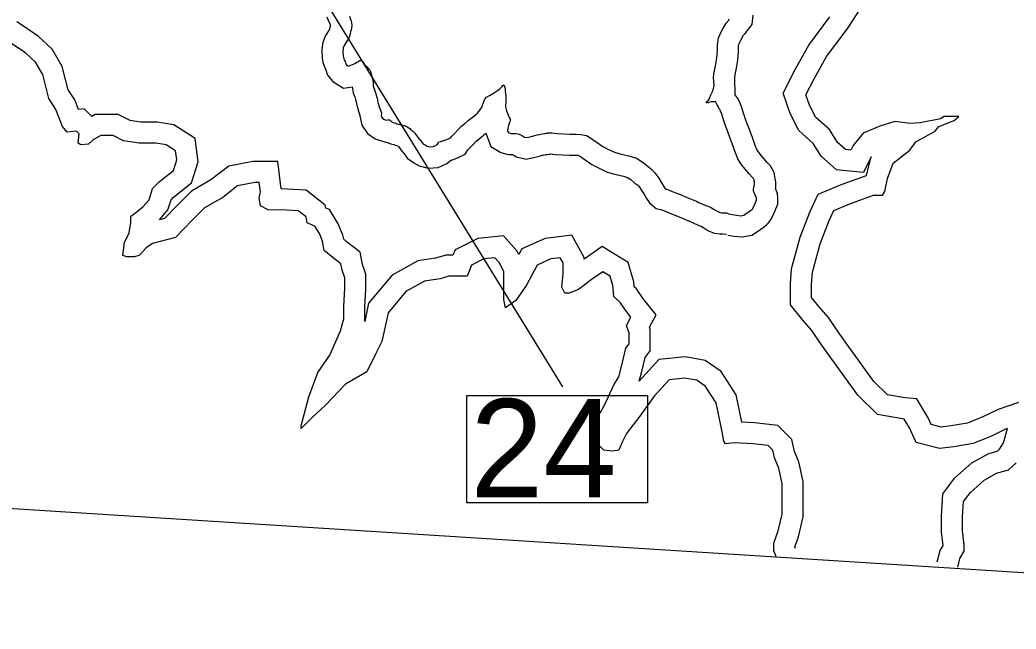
# Model space of a CAD drawing. Extents: x 1662474 to 1856135, y 779280 to 917889.
# Drawn here: x 1743779 to 1747328, y 788071 to 790241 of the extents above; entities that cross this region are included whole.
import ezdxf

# ---------------------------------------------------------------- set-up
doc = ezdxf.new("R2010")
doc.units = 0
for name, color, linetype in [('Exist Boundary Political CountyLine', 7, 'Continuous'), ('Exist Hydrographic Lake Shore', 7, 'Continuous'), ('Exist Road Primary NC Structure Standard Bridge Number Label', 7, 'Continuous'), ('Old_Level_44', 7, 'Continuous')]:
    doc.layers.add(name, color=color, linetype=linetype)

msp = doc.modelspace()

# ---------------------------------------------------------------- linework, layer by layer
at = {"layer": 'Exist Boundary Political CountyLine'}
msp.add_lwpolyline([(1690037.5, 791664.5), (1701364.2, 790957.5), (1714716, 790252.3), (1740499.2, 788706.5), (1750629.1, 788065.3), (1759370.2, 787540.1), (1762189.4, 787333), (1768414.3, 786933.6), (1776472.8, 786425.7), (1794607.1, 785397.2), (1814974.6, 784258.7), (1839558.3, 782880.6)], dxfattribs=at)
at = {"layer": 'Exist Hydrographic Lake Shore'}
for points in [[(1747336.7, 788878.7), (1747263.7, 788854), (1747209.5, 788827.4), (1747154.2, 788804.7), (1747095, 788794.8), (1747060.5, 788790.9), (1747025, 788799.7), (1747014.1, 788823.4), (1746989.5, 788864.9), (1746973.7, 788891.5), (1746932.3, 788894.5), (1746870.1, 788905.3), (1746820.8, 788953.6), (1746726.6, 789084.8), (1746694, 789130.2), (1746659.5, 789181.5), (1746625, 789220), (1746599.3, 789252.5), (1746599.3, 789298.9), (1746602.3, 789342.3), (1746629.4, 789443.9), (1746662, 789526.8), (1746678.7, 789562.3), (1746730, 789584), (1746767.5, 789597.8), (1746819.8, 789616.5), (1746852.4, 789617.5), (1746860.3, 789630.4), (1746869.6, 789676.7), (1746890.3, 789731), (1746949.5, 789777.3), (1746971.2, 789806.9), (1747039.3, 789844.4), (1747053.1, 789861.2), (1747107.4, 789882.9), (1747124.1, 789896.7), (1747097.5, 789896.7), (1747069.9, 789896.7), (1747059, 789888.8), (1746986, 789875), (1746950.5, 789872), (1746896.3, 789879.9), (1746842, 789862.2), (1746782.8, 789837.5), (1746747.3, 789794.1), (1746739.4, 789777.3), (1746719.7, 789779.3), (1746692.1, 789804), (1746663.5, 789850.3), (1746614.1, 789893.7), (1746592.4, 789937.1), (1746579.1, 789974.6), (1746608.7, 790031.8), (1746652.1, 790110.8), (1746726.1, 790208.4), (1746790.7, 790307.1)], [(1744953.8, 790254.2), (1744959.2, 790236.9), (1744961.4, 790221.9), (1744960, 790212), (1744959.2, 790205.7), (1744957.1, 790199.9), (1744955.2, 790191.2), (1744953.8, 790182.8), (1744952.6, 790178.9), (1744948.8, 790173.1), (1744941.6, 790162.1), (1744934.5, 790150.3), (1744931.1, 790141.4), (1744930.4, 790136.6), (1744930.1, 790132.7), (1744930.1, 790128.8), (1744930.1, 790124.1), (1744930.4, 790118.8), (1744930.9, 790113.6), (1744931.6, 790107.2), (1744933.5, 790102.2), (1744936.1, 790097.2), (1744938, 790092.6), (1744939.5, 790088.9), (1744940.4, 790086), (1744941.6, 790082.3), (1744944.2, 790079.2), (1744948, 790076.8), (1744952.6, 790077.6), (1744957.9, 790079.7), (1744963.8, 790082.3)], [(1746296, 789554.2), (1746299.4, 789552.9), (1746304.9, 789550.8), (1746315.9, 789547.7), (1746331.6, 789545.6), (1746347.4, 789543.8), (1746357.9, 789545.8), (1746366.2, 789551.1), (1746375.8, 789557.1), (1746383.4, 789562.9), (1746386.8, 789566.1), (1746388.4, 789567.6), (1746389.6, 789569.4), (1746391.8, 789572.9), (1746395.6, 789581.8), (1746399.6, 789590.8), (1746402, 789597), (1746403.5, 789600.4), (1746403.5, 789603.3), (1746403.2, 789606.8), (1746402, 789610.4), (1746399.9, 789614.9), (1746397.2, 789620.1), (1746395.1, 789625.1), (1746393.4, 789628.2), (1746392.2, 789631.7), (1746392.2, 789634.8), (1746392.8, 789638.8), (1746394.1, 789644.2), (1746395.1, 789650.6), (1746396.5, 789655.6), (1746396.5, 789660.2), (1746396, 789664.2), (1746395.1, 789668.4), (1746394.4, 789672.1), (1746392.2, 789676), (1746387.5, 789680.8), (1746378.1, 789691.5), (1746362.9, 789709.1), (1746347.1, 789729.1), (1746336.6, 789746.4), (1746328, 789767.6), (1746317.8, 789797), (1746307.2, 789825.4), (1746301.2, 789842.4), (1746295.1, 789857.6), (1746286.8, 789881.5), (1746279.1, 789904.9), (1746275.2, 789916.4), (1746273.1, 789920.9), (1746270.5, 789924.3), (1746268.4, 789928.2), (1746266, 789933.2), (1746263.1, 789938.8), (1746260.8, 789944), (1746258.6, 789947.9), (1746256.9, 789949.5), (1746254, 789949.5), (1746250.2, 789949.2), (1746246.9, 789949.2), (1746244, 789949.2), (1746241.1, 789949.2), (1746237.1, 789947.7), (1746233.8, 789947.1), (1746231.4, 789946.4), (1746228.8, 789946.1), (1746225.9, 789946.1), (1746224, 789946.9), (1746224.9, 789949.2), (1746228, 789952.1), (1746231.9, 789955), (1746234.2, 789958.4), (1746236.4, 789962.4), (1746237.1, 789965.5), (1746238, 789967.9), (1746239.2, 789970.8), (1746240.9, 789973.9), (1746242.4, 789979.2), (1746244.8, 789984.4), (1746247.1, 789989.1), (1746248.8, 789993.1), (1746249.5, 789996.5), (1746250, 789999.1), (1746251.4, 790002), (1746252.1, 790007.2), (1746250.8, 790020.1), (1746250.2, 790037.7), (1746252.4, 790055.8), (1746253.1, 790060.2), (1746257.9, 790083.9), (1746262.1, 790106.8), (1746263.6, 790129.3), (1746263.6, 790151.3), (1746267.4, 790176.8), (1746280.8, 790205.4), (1746295.6, 790229.3), (1746304.1, 790240.3), (1746307.2, 790244)], [(1746472.6, 788330.2), (1746464.7, 788349.9), (1746464.7, 788377.5), (1746480.5, 788420.9), (1746494.3, 788480.1), (1746494.3, 788523.5), (1746494.3, 788557.1), (1746494.3, 788588.6), (1746482.4, 788643.9), (1746466.7, 788681.4), (1746460.7, 788709), (1746445, 788724.8), (1746389.7, 788730.7), (1746324.6, 788734.6), (1746293, 788730.7), (1746287.1, 788740.6), (1746281.2, 788774.1), (1746259.5, 788876.7), (1746222, 788935.9), (1746190.4, 788957.6), (1746147, 788965.5), (1746091.8, 788959.6), (1746038.5, 788900.4), (1745987.2, 788829.3), (1745939.9, 788768.2), (1745924.1, 788736.6), (1745912.3, 788709), (1745890.6, 788705), (1745859, 788709), (1745843.2, 788724.8), (1745837.3, 788768.2), (1745829.4, 788811.6), (1745862.9, 788870.8), (1745894.5, 788941.8), (1745912.3, 788969.4), (1745922.1, 789006.9), (1745934, 789056.2), (1745937.9, 789072), (1745949.7, 789087.8), (1745949.7, 789125.3), (1745939.9, 789152.9), (1745955.7, 789182.5), (1745939.9, 789202.2), (1745918.2, 789233.8), (1745894.5, 789255.5), (1745891.5, 789295), (1745881.7, 789328.5), (1745856, 789344.3), (1745818.5, 789318.6), (1745769.2, 789281.1), (1745735.7, 789267.3), (1745719.9, 789267.3), (1745710, 789289), (1745714, 789338.4), (1745714, 789375.8), (1745704.1, 789393.6), (1745670.6, 789389.7), (1745621.3, 789368), (1745583.8, 789296.9), (1745546.3, 789241.7), (1745508.8, 789216), (1745502.9, 789245.6), (1745502.9, 789300.9), (1745502.9, 789344.3), (1745487.1, 789375.8), (1745471.3, 789393.6), (1745431.9, 789389.7), (1745388.4, 789368), (1745372.7, 789328.5), (1745354.9, 789328.5), (1745307.6, 789328.5), (1745276, 789318.6), (1745220.7, 789310.7), (1745153.7, 789273.3), (1745090.5, 789198.3), (1745068.8, 789095.7), (1745047.1, 789052.3), (1745015.6, 788987.2), (1744938.6, 788943.8), (1744867.6, 788868.8), (1744820.2, 788825.4), (1744780.8, 788785.9), (1744780.8, 788795.8), (1744808.4, 788898.4), (1744840, 788985.2), (1744883.4, 789046.4), (1744920.9, 789133.2), (1744932.7, 789176.6), (1744932.7, 789220), (1744936.6, 789285.1), (1744936.6, 789322.6), (1744926.8, 789350.2), (1744922.8, 789371.9), (1744895.2, 789393.6), (1744863.6, 789419.3), (1744857.7, 789452.8), (1744845.9, 789480.4), (1744830.1, 789506.1), (1744802.5, 789517.9), (1744798.5, 789539.6), (1744770.9, 789561.3), (1744728.5, 789563.3), (1744663.4, 789565.2), (1744635.8, 789579.1), (1744631.8, 789606.7), (1744635.8, 789628.4), (1744631.8, 789661.9), (1744616, 789661.9), (1744554.9, 789650.1), (1744501.6, 789608.7), (1744436.5, 789571.2), (1744393.1, 789527.8), (1744333.9, 789466.6), (1744251, 789444.9), (1744229.3, 789429.1), (1744203.7, 789401.5), (1744185.9, 789397.5), (1744160.3, 789397.5), (1744146.5, 789401.5), (1744152.4, 789448.8), (1744168.2, 789482.4), (1744174.1, 789519.9), (1744174.1, 789541.6), (1744195.8, 789557.4), (1744217.5, 789575.1), (1744239.2, 789600.8), (1744251, 789640.2), (1744276.7, 789665.9), (1744326, 789705.3), (1744337.9, 789742.8), (1744333.9, 789774.4), (1744300.4, 789796.1), (1744262.9, 789802), (1744225.4, 789802), (1744203.7, 789802), (1744148.5, 789809.9), (1744111, 789829.6), (1744067.6, 789829.6), (1744039.9, 789813.8), (1744024.2, 789798.1), (1743996.5, 789796.1), (1743986.7, 789802), (1743990.6, 789835.5), (1743980.8, 789845.4), (1743947.2, 789841.5), (1743931.4, 789861.2), (1743907.8, 789922.4), (1743882.1, 789961.8), (1743860.4, 790046.6), (1743834.8, 790090.1), (1743799.2, 790123.6), (1743743, 790161.1)], [(1744963.8, 790082.3), (1744969.8, 790085.2), (1744974.8, 790087.6), (1744979.1, 790090.4), (1744983.4, 790092.3), (1744986, 790094.6), (1744989.1, 790096.5), (1744992, 790097.2), (1744995.1, 790097.2), (1744997.5, 790096.2), (1744999.9, 790092.8), (1745004.4, 790086.2), (1745013.5, 790075.5), (1745022.5, 790065.8), (1745026.4, 790061.1), (1745027.8, 790058.7), (1745029.2, 790053.2), (1745033.2, 790040.6), (1745036.4, 790026.9), (1745037.8, 790017.8), (1745037.1, 790012.5), (1745037.8, 790007.8), (1745038.8, 790001.8), (1745041.4, 789995.2), (1745044, 789988.1), (1745046.1, 789981.5), (1745048, 789976), (1745048.5, 789971.8), (1745049.5, 789968.1), (1745051.4, 789962.1), (1745052.6, 789954), (1745054.8, 789947.1), (1745056.9, 789939.6), (1745059.2, 789931.1), (1745062.1, 789922.8), (1745065.2, 789915.6), (1745067.4, 789910.1), (1745066.9, 789906.8), (1745066.2, 789902.2), (1745067.6, 789895.9), (1745071.5, 789889.9), (1745077.4, 789886), (1745083.4, 789884.1), (1745088.1, 789884.9), (1745091.2, 789885.8), (1745093.4, 789886), (1745095.8, 789885.8), (1745097.5, 789883.6), (1745100.8, 789881.2), (1745104.6, 789878.1), (1745109.4, 789876.2), (1745114.1, 789874.4), (1745117.8, 789873.1), (1745122.5, 789871.3), (1745129.2, 789869.8), (1745136.1, 789867.9), (1745141.6, 789866.3), (1745145.6, 789865.5), (1745147.9, 789865), (1745151.9, 789863.7), (1745158.4, 789860.2), (1745164.8, 789856.9), (1745168.6, 789854), (1745170.8, 789851.4), (1745172.9, 789849.5), (1745175.5, 789847.7), (1745178.9, 789844.8), (1745185.8, 789837.9), (1745196, 789824.3), (1745206.5, 789811.2), (1745212, 789804.6), (1745214.1, 789801.5), (1745217.8, 789799.1), (1745222.5, 789795.9), (1745230.1, 789791.5), (1745240, 789788.9), (1745250.9, 789789.7), (1745260.2, 789793.6), (1745266.2, 789798.9), (1745270, 789804.1), (1745271.5, 789806.4), (1745279.1, 789808.6), (1745292.9, 789813), (1745306.5, 789817.8), (1745313.2, 789821.2), (1745316.4, 789825.9), (1745321.6, 789831.1), (1745329.9, 789839.2), (1745340.6, 789850.3), (1745352.4, 789862.9), (1745365.2, 789873.9), (1745376.2, 789883.1), (1745385.2, 789889.9), (1745393.4, 789896.2), (1745400.8, 789902), (1745406.8, 789906.4), (1745409.6, 789909.1), (1745412.5, 789913.6), (1745417.2, 789919.9), (1745422.8, 789927.2)], [(1745422.8, 789927.2), (1745425.6, 789931.4), (1745427.2, 789937.4), (1745430.6, 789947.4), (1745435.6, 789958.4), (1745441.6, 789965.5), (1745451.6, 789971.8), (1745466.2, 789980.2), (1745480.5, 789989.7), (1745489.1, 789996.2), (1745494.6, 790001.2), (1745499.6, 790007.2), (1745503.6, 790009.4), (1745505.9, 790004.6), (1745507.5, 789996.2), (1745508, 789987.8), (1745508.9, 789979.2), (1745509.9, 789968.9), (1745510.6, 789958.7), (1745510.6, 789950.8), (1745509.9, 789944.5), (1745508.9, 789939.6), (1745509.4, 789931.4), (1745512.8, 789917.8), (1745518, 789903.3), (1745522, 789893.6), (1745525.1, 789887.8), (1745525.1, 789882.8), (1745524, 789878.1), (1745521.6, 789872.3), (1745519.4, 789864.8), (1745516.8, 789855.3), (1745515.9, 789846.9), (1745518, 789841.1), (1745522.5, 789838.5), (1745529.5, 789836.4), (1745537.4, 789836.4), (1745545.2, 789836.9), (1745554.5, 789835.9), (1745565.5, 789830.1), (1745576.2, 789823.8), (1745583.9, 789821.9), (1745591.2, 789823.5), (1745600.4, 789825.9), (1745613.5, 789829.3), (1745621.6, 789831.7), (1745628.8, 789833.2), (1745641.9, 789835.6), (1745650, 789836.6), (1745654, 789837.2), (1745656.4, 789837.7), (1745658.4, 789838.2), (1745661.4, 789838.5), (1745664.8, 789838.8), (1745673.9, 789838.5), (1745692.8, 789836.6), (1745715.9, 789835.1), (1745738.5, 789834.3), (1745759.2, 789834.3), (1745777.9, 789833.5), (1745797, 789829.1), (1745816.4, 789817.8), (1745836.1, 789804.1), (1745855.5, 789790.4), (1745875.8, 789779.9), (1745897.2, 789769.8), (1745921.6, 789763.2), (1745948.8, 789757.1), (1745976, 789748.4), (1745999.9, 789733.2), (1746018, 789717.8), (1746030.4, 789707.8), (1746041.1, 789696.8), (1746055.2, 789677.1), (1746067.6, 789656.9), (1746074.4, 789645.8), (1746077.6, 789641.1), (1746080.5, 789638.8), (1746083.9, 789637.9), (1746089.6, 789635.6), (1746103.2, 789630.4), (1746128.8, 789620.1), (1746156, 789608.8), (1746173.6, 789601.8), (1746182, 789598.1), (1746185.8, 789596.5), (1746188.1, 789596), (1746189.9, 789595.2), (1746195.6, 789592.1), (1746208.2, 789586.2), (1746222.5, 789579.9), (1746233.8, 789576.3), (1746243.2, 789571.3), (1746254.5, 789564.2), (1746264.8, 789558.2), (1746272.4, 789554.8), (1746278.6, 789554), (1746286, 789554), (1746292.2, 789553.7), (1746296, 789554.2)], [(1747119.7, 788291.7), (1747127.6, 788322.3), (1747143.4, 788348.9), (1747143.4, 788370.6), (1747136.5, 788421.9), (1747136.5, 788471.3), (1747140.4, 788525.5), (1747165.1, 788558.1), (1747214.4, 788601.5), (1747257.8, 788626.1), (1747301.2, 788639), (1747327.8, 788663.6)]]:
    msp.add_lwpolyline(points, dxfattribs=at)
at = {"layer": 'Exist Road Primary NC Structure Standard Bridge Number Label'}
msp.add_line((1744759.9, 790481.2), (1745711.5, 788934.3), dxfattribs=at)
msp.add_lwpolyline([(1745371.2, 788903.4), (1746015.3, 788903.4), (1746015.3, 788521.1), (1745371.2, 788521.1)], close=True, dxfattribs=at)
at = {"layer": 'Old_Level_44'}
for points in [[(1746542.2, 788358), (1746539.7, 788364.3), (1746552.5, 788399.5), (1746569.3, 788471.5), (1746569.3, 788523.5), (1746569.3, 788557.1), (1746569.3, 788596.6), (1746554.3, 788666.5), (1746538.5, 788704), (1746529.4, 788746.4), (1746479.3, 788796.5), (1746396, 788805.5), (1746350.6, 788808.2), (1746330.1, 788905.4), (1746277.2, 788989), (1746219.7, 789028.5), (1746149.8, 789041.2), (1746055.3, 789031.1), (1745985.7, 788953.8), (1745994.9, 788988.6), (1746006.8, 789038.4), (1746007, 789039.1), (1746024.7, 789062.8), (1746024.7, 789138.3), (1746021.7, 789146.9), (1746045.1, 789190.8), (1746000.1, 789247), (1745975.2, 789283.3), (1745967.1, 789290.7), (1745965.7, 789308.5), (1745945.5, 789377.3), (1745853.9, 789433.7), (1745789, 789389.3), (1745789, 789395.3), (1745745.3, 789474), (1745650.7, 789462.8), (1745567.1, 789426.1), (1745556.2, 789405.4), (1745549.7, 789418.3), (1745501.9, 789472), (1745410.7, 789462.9), (1745329.4, 789422.3), (1745321.9, 789403.5), (1745296.1, 789403.5), (1745259.4, 789392), (1745196.3, 789383), (1745105.1, 789332), (1745021.1, 789232.2), (1745007.7, 789166.5), (1745007.7, 789217.7), (1745011.6, 789282.8), (1745011.6, 789335.6), (1744999.5, 789369.6), (1744991.5, 789413.3), (1744942, 789452.2), (1744932.6, 789459.8), (1744930.1, 789474.4), (1744912.7, 789515), (1744881.5, 789565.6), (1744869.1, 789571), (1744867.2, 789581), (1744798.4, 789635.1), (1744731.4, 789638.2), (1744710.1, 789638.9), (1744698.5, 789736.9), (1744608.9, 789736.9), (1744523, 789720.3), (1744459.7, 789671.1), (1744390.5, 789631.2), (1744339.6, 789580.4), (1744294.6, 789533.8), (1744276.9, 789529.2), (1744306.6, 789564.2), (1744317.5, 789600.6), (1744326.8, 789609.9), (1744390.7, 789661), (1744414.3, 789735.9), (1744404, 789818.4), (1744327.8, 789867.7), (1744268.8, 789877), (1744225.4, 789877), (1744209, 789877), (1744171.9, 789882.3), (1744129.5, 789904.6), (1744047.6, 789904.6), (1744034.9, 789897.3), (1744008.1, 789924.1), (1743988.4, 789921.8), (1743974.9, 789956.7), (1743951.7, 789992.3), (1743930.4, 790075.6), (1743893.9, 790137.3), (1743846.1, 790182.5), (1743785, 790223.2), (1743768.1, 790234.8)], [(1744872.8, 790251.9), (1744877.7, 790240.4), (1744883.6, 790227.3), (1744885.3, 790221.9), (1744884.9, 790220.8), (1744882.2, 790208.4), (1744878, 790201.9), (1744866.7, 790183.2), (1744858.2, 790160.7), (1744855.7, 790144.9), (1744855.1, 790135.1), (1744855.1, 790128.8), (1744855.1, 790122.3), (1744855.5, 790113.5), (1744856.3, 790105.6), (1744858.2, 790089.4), (1744864.9, 790071.5), (1744867.9, 790065.8), (1744868.4, 790064.5), (1744868.7, 790063.8), (1744869, 790063), (1744875.1, 790044.9), (1744894.3, 790022), (1744931.9, 789998.2), (1744962.5, 790003.2)], [(1746327.1, 789973.8), (1746325.4, 790034.4), (1746326.6, 790045.2), (1746326.9, 790046.6), (1746331.5, 790069.6), (1746336.7, 790097.4), (1746338.6, 790126.8), (1746338.6, 790145.8), (1746340, 790155), (1746346.8, 790169.6), (1746357.3, 790186.4), (1746362.4, 790193.1), (1746366.3, 790197.6), (1746369.3, 790201.8), (1746388.1, 790224.3)], [(1746388.1, 790224.3), (1746391.2, 790257.6)], [(1747047.1, 788310.5), (1747057.6, 788351.4), (1747068, 788368.8), (1747061.5, 788416.9), (1747061.5, 788474), (1747067.2, 788553.1), (1747109.9, 788609.4), (1747170.6, 788662.9), (1747228.3, 788695.6), (1747263.1, 788705.9), (1747269.2, 788711.6), (1747283, 788734.1), (1747297.4, 788786.2), (1747292.4, 788784.5), (1747240.3, 788758.9), (1747174.9, 788732.1), (1747105.5, 788720.5), (1747055.5, 788714.8), (1746971.8, 788735.7), (1746947.6, 788788.5), (1746929.2, 788819.5), (1746923.1, 788819.9), (1746834.3, 788835.4), (1746763.7, 788904.6), (1746665.7, 789041.1), (1746632.4, 789087.4), (1746600.2, 789135.3), (1746567.6, 789171.7), (1746524.3, 789226.5), (1746524.3, 789301.5), (1746528, 789354.6), (1746558.1, 789467.4), (1746593.1, 789556.5), (1746623.2, 789620.2), (1746702.5, 789653.8), (1746741.9, 789668.3), (1746795.3, 789687.4), (1746797.3, 789697.7), (1746811.2, 789753.8), (1746784.7, 789697.4), (1746687.9, 789707.1), (1746634, 789755.3), (1746605.5, 789801.4), (1746553.6, 789847.1), (1746523.3, 789907.7), (1746497.6, 789980.2), (1746542.5, 790067.2), (1746589, 790151.7), (1746664.8, 790251.7)], [(1744962.5, 790003.2), (1744966.1, 789981.4), (1744971.4, 789968.3), (1744973.1, 789963.5), (1744974.5, 789959.4), (1744974.7, 789957.5), (1744977.5, 789947.1), (1744978.1, 789945.1), (1744979.3, 789937.1), (1744982.8, 789925.9), (1744984.7, 789919.3), (1744987.6, 789908.8), (1744990.3, 789900.9), (1744990.1, 789899.3), (1744997.2, 789866.7), (1745016.9, 789836.3), (1745044.6, 789817.7), (1745078.2, 789807.2), (1745079.6, 789807.4), (1745082.2, 789806.3), (1745088, 789804.1), (1745091.6, 789802.8), (1745100.6, 789799.4), (1745110.9, 789797), (1745116, 789795.6), (1745122.7, 789793.7), (1745126.6, 789790.3), (1745128.9, 789788.7), (1745129, 789788.6), (1745136.7, 789778.3), (1745148.5, 789763.7), (1745152.1, 789759.3), (1745160.5, 789747), (1745176.3, 789736.6), (1745182.7, 789732.3), (1745201.1, 789721.6), (1745233, 789713.1), (1745268.6, 789715.8), (1745300.5, 789729.2), (1745314, 789741), (1745316.7, 789741.9), (1745336, 789748.6), (1745364.8, 789763.3), (1745374.7, 789778.1), (1745383.1, 789786.4), (1745394.9, 789798.6), (1745404.4, 789808.7), (1745413.7, 789816.7), (1745439.2, 789838)], [(1746300.5, 789474.1), (1746322.3, 789471.1), (1746350.4, 789467.9), (1746386, 789474.9), (1746406.3, 789487.7), (1746418.6, 789495.5), (1746431.9, 789505.5), (1746438.5, 789511.8), (1746445.8, 789518.8), (1746452.4, 789528.4), (1746458.4, 789538.1), (1746464.3, 789551.6), (1746469, 789562.1), (1746471.5, 789568.7), (1746478.5, 789584.8), (1746478.5, 789606), (1746477.3, 789621.9), (1746471.6, 789638.7), (1746470.4, 789641.3), (1746471.5, 789645.4), (1746471.5, 789665), (1746470, 789676.5), (1746468.6, 789683.6), (1746465.6, 789698), (1746453, 789721.3), (1746442.3, 789732), (1746434.7, 789740.7), (1746420.7, 789756.9), (1746408.9, 789771.9), (1746403.9, 789780.1), (1746398.2, 789794.1), (1746388.3, 789822.4), (1746377.8, 789850.8), (1746371.4, 789868.9), (1746365.3, 789884.1), (1746357.8, 789905.5), (1746350.3, 789928.4), (1746344.9, 789944.7), (1746337.4, 789960.2), (1746327.1, 789973.8)], [(1745439.2, 789838), (1745457, 789789.9), (1745492.3, 789769.3), (1745518.4, 789761.4), (1745534.4, 789761.4), (1745547.9, 789753.6), (1745582.6, 789745), (1745608.5, 789750.5), (1745619.3, 789753.3), (1745633.5, 789757), (1745640.2, 789759), (1745643.5, 789759.7), (1745653.1, 789761.4), (1745659.8, 789762.3), (1745667, 789763.3), (1745668.6, 789763.6), (1745669.1, 789763.6), (1745686.5, 789761.9), (1745712.1, 789760.1), (1745737.3, 789759.3), (1745757.6, 789759.3), (1745767.7, 789758.9), (1745769, 789758.6), (1745776.1, 789754.4), (1745793.2, 789742.6), (1745816.4, 789726.2), (1745842.4, 789712.7), (1745871.2, 789699.1), (1745903.7, 789690.3), (1745929.1, 789684.7), (1745944, 789679.9), (1745955.2, 789672.8), (1745970, 789660.1), (1745979.8, 789652.2), (1745983.5, 789648.4), (1745992.7, 789635.5), (1746003.6, 789617.7), (1746011.5, 789604.9), (1746021.9, 789589.9), (1746046.1, 789569.9), (1746061, 789566.3), (1746062.1, 789565.8), (1746075.8, 789560.6), (1746100.4, 789550.7), (1746127.7, 789539.4), (1746144.6, 789532.6), (1746152.5, 789529.1), (1746160.7, 789525.7), (1746162, 789525), (1746177.4, 789517.9), (1746195.7, 789509.8), (1746204.6, 789506.9), (1746205.7, 789506.3), (1746215.5, 789500.1), (1746230.3, 789491.5), (1746252, 789481.7), (1746274.1, 789479), (1746284.1, 789479), (1746296, 789478.4)]]:
    msp.add_lwpolyline(points, dxfattribs=at)

# ---------------------------------------------------------------- texts
at = {"layer": 'Exist Road Primary NC Structure Standard Bridge Number Label'}
msp.add_text('24', height=350, dxfattribs=at).set_placement((1745383.7, 788540.9))

doc.saveas('drawing.dxf')
